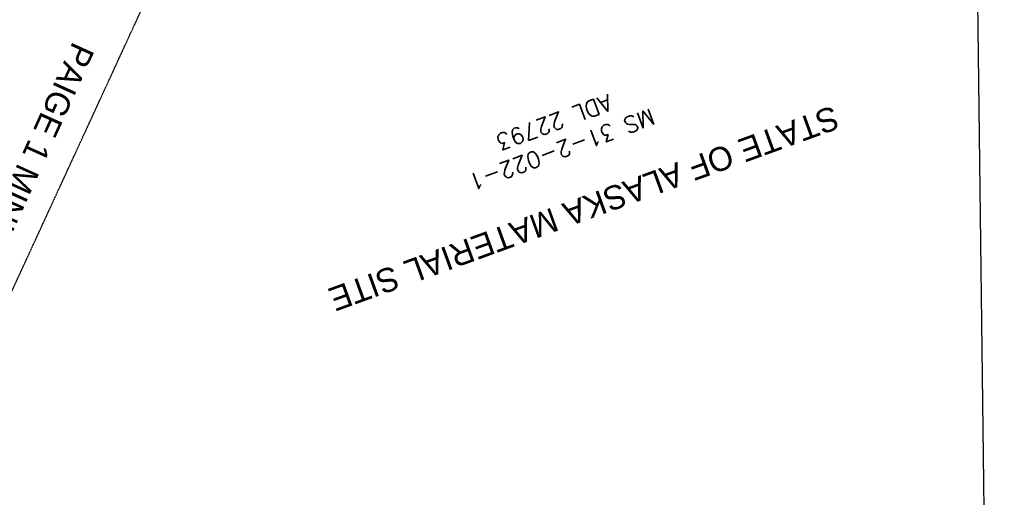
# Model space of a CAD drawing. Extents: x 429357 to 505151, y 227904 to 248592.
# Tile 433 of 656: x 443871 to 444591, y 236219 to 236568. Entities that reach past the tile are written whole.
import ezdxf
from ezdxf.enums import TextEntityAlignment as Align

# ---------------------------------------------------------------- set-up
doc = ezdxf.new("R2010")
doc.units = 0
doc.header["$MEASUREMENT"] = 0
doc.linetypes.add('D25', pattern=[0.375, 0.25, -0.125])
for name, color, linetype in [('V-PROP-LINE-EASE-MINE', 2, 'D25'), ('V-PROP-LINE-EASE-MINE-TEXT', 2, 'D25'), ('V-PROP-LINE-EASE-MS', 2, 'D25'), ('V-RWAY-PATT-NEW ROAD-400', 23, 'Continuous'), ('V-RWAY-PATT-NEW ROAD-COVER', 23, 'Continuous'), ('V-RWAY-PATT-OLD ROAD', 21, 'Continuous'), ('V-RWAY-PATT-RR', 24, 'Continuous'), ('V-RWAY-PATT-RR-COVER', 24, 'Continuous'), ('V-RWAY-PATT-RR-KEY', 24, 'Continuous')]:
    doc.layers.add(name, color=color, linetype=linetype)
doc.styles.add('D175', font='DOTFONT.shx', dxfattribs={"height": 0.175})
doc.styles.add('L120', font='simplex.shx', dxfattribs={"height": 0.12})

msp = doc.modelspace()

# ---------------------------------------------------------------- hatches: boundary and pattern name
at = {"layer": 'V-RWAY-PATT-OLD ROAD'}
h = msp.add_hatch(dxfattribs=at)
h.set_pattern_fill('ANSI31', color=256, scale=100, angle=45)
h.set_pattern_definition([(90, (0, 0), (-12.5, 2.664535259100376e-15), [])])
edge = h.paths.add_edge_path()
edge.add_line((444754.7902537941, 235688.7139485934), (445152.242234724, 235891.9075307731))
edge.add_line((445152.242234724, 235891.9075307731), (444804.834635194, 235935.4961069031))
edge.add_line((444804.834635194, 235935.4961069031), (444618.22951448, 235955.8303361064))
edge.add_arc((443941.3333751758, 237279.8569683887), 1487.022160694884, 267.29236154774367, 297.0779613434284, ccw=False)
edge.add_line((443871.0870157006, 235794.4949400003), (442962.2969302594, 235837.4737690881))
edge.add_line((442962.2969302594, 235837.4737690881), (442857.2417159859, 235844.8373698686))
edge.add_line((442857.2417159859, 235844.8373698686), (442782.7034142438, 235856.4437475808))
edge.add_line((442782.7034142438, 235856.4437475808), (442695.913377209, 235877.424834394))
edge.add_line((442695.913377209, 235877.424834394), (442629.2378515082, 235899.3191366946))
edge.add_line((442629.2378515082, 235899.3191366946), (442556.853763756, 235929.2295156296))
edge.add_line((442556.853763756, 235929.2295156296), (442514.7602990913, 235949.8077847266))
edge.add_line((442514.7602990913, 235949.8077847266), (442495.0814236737, 235960.2897114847))
edge.add_line((442495.0814236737, 235960.2897114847), (442440.3546220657, 235992.5402412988))
edge.add_line((442440.3546220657, 235992.5402412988), (442388.503931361, 236027.6996443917))
edge.add_line((442388.503931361, 236027.6996443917), (442333.5335692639, 236070.5680968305))
edge.add_line((442333.5335692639, 236070.5680968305), (442301.7545508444, 236098.3580085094))
edge.add_line((442301.7545508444, 236098.3580085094), (442240.0489784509, 236159.8259130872))
edge.add_line((442240.0489784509, 236159.8259130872), (442202.8157549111, 236202.7021063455))
edge.add_line((442202.8157549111, 236202.7021063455), (442141.7869390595, 236285.5531705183))
edge.add_line((442141.7869390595, 236285.5531705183), (442110.0769709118, 236336.9418835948))
edge.add_line((442110.0769709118, 236336.9418835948), (442079.7270699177, 236393.8177041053))
edge.add_line((442079.7270699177, 236393.8177041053), (442048.2752310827, 236460.689768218))
edge.add_line((442048.2752310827, 236460.689768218), (441604.9436267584, 237454.6921821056))
edge.add_line((441604.9436267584, 237454.6921821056), (441491.3046447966, 237696.9980128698))
edge.add_line((441491.3046447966, 237696.9980128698), (441412.3231467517, 237846.3385729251))
edge.add_line((441412.3231467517, 237846.3385729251), (441328.0562235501, 237988.4674935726))
edge.add_line((441328.0562235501, 237988.4674935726), (441238.6121246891, 237930.3074923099))
edge.add_line((441238.6121246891, 237930.3074923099), (441324.3246350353, 237781.1410585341))
edge.add_line((441324.3246350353, 237781.1410585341), (441387.0982817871, 237653.632227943))
edge.add_line((441387.0982817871, 237653.632227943), (441430.9992233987, 237551.4581331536))
edge.add_line((441430.9992233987, 237551.4581331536), (441991.4290983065, 236161.0223578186))
edge.add_arc((444602.7808922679, 237213.5553731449), 2815.490000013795, 201.9524216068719, 209.3258199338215)
edge.add_arc((442975.3944529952, 236837.9861106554), 1300.463355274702, 230.4943875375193, 268.7984778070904)
edge.add_line((442948.1250611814, 235537.8086924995), (443856.9152377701, 235494.8298591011))
edge.add_arc((443941.3333830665, 237279.8569318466), 1787.02212456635, 267.292364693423, 297.0779617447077)
at = {"layer": 'V-RWAY-PATT-RR'}
h = msp.add_hatch(dxfattribs=at)
h.set_pattern_fill('DOTS', color=256, scale=2, angle=90)
h.set_pattern_definition([(90, (0, 0), (-12.5, 6.250000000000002), [0, -12.5])])
edge = h.paths.add_edge_path()
edge.add_line((463249.5569567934, 239485.3821469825), (461904.7070020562, 239374.4039449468))
edge.add_arc((462009.4010453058, 238105.7063381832), 1273.009999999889, 94.71740949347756, 114.6678835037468)
edge.add_line((461478.1004505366, 239262.5443294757), (461031.2811906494, 239057.3337984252))
edge.add_arc((460759.9026580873, 239648.2252816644), 650.2300000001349, 271.17661248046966, 294.66788350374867, ccw=False)
edge.add_line((460773.2546879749, 238998.1323835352), (460346.4777835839, 238989.3669624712))
edge.add_arc((460406.6379977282, 236060.2447020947), 2929.739999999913, 91.1766124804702, 111.026612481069)
edge.add_line((459355.4427855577, 238794.904661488), (459131.218265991, 238708.7134183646))
edge.add_arc((458939.5680135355, 239207.2871043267), 534.1400000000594, 256.443279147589, 291.02661248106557, ccw=False)
edge.add_line((458814.3613980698, 238688.0291308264), (458387.2810669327, 238791.0093170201))
edge.add_arc((457932.7290611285, 236905.88725293), 1939.149999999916, 76.4432791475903, 106.7099458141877)
edge.add_line((457375.1715032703, 238763.151986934), (457000.1484570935, 238650.5687186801))
edge.add_arc((456858.6967817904, 239121.7545261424), 491.9599999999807, 259.55994581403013, 286.7099458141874, ccw=False)
edge.add_line((456769.5503367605, 238637.9389074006), (456400.7484175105, 238705.8932659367))
edge.add_arc((456037.151750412, 236732.5813026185), 2006.529999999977, 79.55994581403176, 118.7266124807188)
edge.add_line((455072.7515140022, 238492.1536441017), (454863.0398948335, 238377.2132518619))
edge.add_arc((454394.0018526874, 239232.9848857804), 975.8799999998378, 277.9103045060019, 298.72661248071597, ccw=False)
edge.add_arc((454135.6978361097, 241092.0256720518), 2852.780000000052, 269.1932791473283, 277.9103045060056, ccw=False)
edge.add_line((454095.5322062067, 238239.5284414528), (453403.3836644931, 238249.2744919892))
edge.add_arc((453381.4962838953, 236694.8685809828), 1554.560000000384, 89.19327914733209, 119.9432791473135)
edge.add_line((452605.5494438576, 238041.9258533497), (452483.7873136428, 237971.7870833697))
edge.add_arc((452222.5112140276, 238425.3669575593), 523.4499999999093, 271.9544379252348, 299.9432791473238, ccw=False)
edge.add_line((452240.3633516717, 237902.221467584), (451086.9456391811, 237862.8615339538))
edge.add_arc((451115.1744916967, 237035.633043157), 827.710000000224, 91.9544379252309, 110.8395699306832)
edge.add_line((450820.7145963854, 237809.1944267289), (450693.6046129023, 237760.809394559))
edge.add_arc((450224.5520669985, 238993.0347065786), 1318.480000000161, 281.2229032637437, 290.83956993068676, ccw=False)
edge.add_line((450481.1631621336, 237699.7674270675), (449789.9815760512, 237562.6226414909))
edge.add_arc((450145.3091580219, 235771.8445185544), 1825.689999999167, 101.2229032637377, 111.5229032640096)
edge.add_line((449475.5125713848, 237470.2309612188), (449217.3484181, 237368.4181674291))
edge.add_arc((448647.9650044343, 238812.1894402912), 1551.989999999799, 282.6229032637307, 291.52290326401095, ccw=False)
edge.add_line((448987.1265540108, 237297.7118394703), (448143.3331885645, 237108.7474961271))
edge.add_arc((448499.7872808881, 235517.0525082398), 1631.119999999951, 102.6229032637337, 118.0501507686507)
edge.add_line((447732.7625232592, 236956.5751637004), (447555.3000096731, 236862.0173316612))
edge.add_arc((447294.9304856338, 237350.6688711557), 553.6899999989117, 281.36681743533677, 298.0501507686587, ccw=False)
edge.add_line((447404.057019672, 236807.8392333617), (447179.3068485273, 236762.6570887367))
edge.add_arc((447321.9898558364, 236052.9070186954), 723.9499999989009, 101.3668174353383, 126.716817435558)
edge.add_line((446889.1687771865, 236633.2254798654), (446741.1121535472, 236522.7998569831))
edge.add_arc((446432.1498260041, 236937.0508057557), 516.7799999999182, 277.53388763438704, 306.71681743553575, ccw=False)
edge.add_line((446499.9061748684, 236424.731915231), (446016.0313089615, 236360.7374094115))
edge.add_arc((446189.5670424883, 235048.6000826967), 1323.562999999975, 97.53388763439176, 132.8005543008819)
edge.add_line((445290.2742763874, 236019.7290832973), (444246.4260034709, 235053.0962259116))
edge.add_arc((443521.8880459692, 235835.5108622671), 1066.36199999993, 228.9838876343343, 312.8005543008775, ccw=False)
edge.add_line((442822.0653362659, 235030.91401289), (442755.0557848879, 235089.1976189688))
edge.add_arc((444602.7808922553, 237213.5553731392), 2815.489999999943, 201.9524216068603, 228.9838876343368, ccw=False)
edge.add_line((441991.4290983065, 236161.0223578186), (441430.9992233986, 237551.4581331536))
edge.add_arc((439156.5041961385, 236634.6988076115), 2452.299999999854, 21.95242160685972, 32.48251394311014)
edge.add_line((441225.1550658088, 237951.6873684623), (440654.1831325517, 238848.5376687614))
edge.add_line((440654.1831325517, 238848.5376687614), (440485.4906138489, 238741.1410458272))
edge.add_line((440485.4906138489, 238741.1410458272), (441056.4625471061, 237844.2907455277))
edge.add_arc((439156.5041961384, 236634.6988076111), 2252.322000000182, 27.76665392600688, 32.482513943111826, ccw=False)
edge.add_arc((439156.504196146, 236634.6988076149), 2252.32199999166, 21.952425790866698, 27.766653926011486, ccw=False)
edge.add_line((441245.5206451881, 237476.6992038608), (441805.719503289, 236086.8368777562))
edge.add_arc((444602.5515866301, 237214.1299268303), 3015.46999999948, 201.9524257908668, 228.9791129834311)
edge.add_line((442623.3957599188, 234939.047173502), (442690.6822036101, 234880.5128819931))
edge.add_arc((443521.8243438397, 235835.9288847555), 1266.339999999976, 228.9791129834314, 290.2257014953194)
edge.add_arc((443521.8243438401, 235835.9288847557), 1266.339999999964, 290.2257014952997, 294.2147918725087)
edge.add_arc((443521.8243438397, 235835.9288847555), 1266.339999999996, 294.2147918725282, 312.7856754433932)
edge.add_line((444381.9957204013, 234906.5623270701), (444602.2903960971, 235110.4551537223))
edge.add_line((444602.2903960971, 235110.4551537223), (445223.2806271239, 235685.210095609))
edge.add_line((445223.2806271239, 235685.210095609), (445300.9499702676, 235757.0966351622))
edge.add_line((445300.9499702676, 235757.0966351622), (445415.1598807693, 235862.8031458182))
edge.add_line((445415.1598807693, 235862.8031458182), (445426.535522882, 235873.3318243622))
edge.add_arc((446189.7224646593, 235048.7514671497), 1123.560000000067, 97.51900877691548, 132.7856754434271, ccw=False)
edge.add_line((446042.6988944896, 236162.6505395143), (446284.5677246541, 236194.574813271))
edge.add_line((446284.5677246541, 236194.574813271), (446525.9442485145, 236226.4341075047))
edge.add_line((446525.9442485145, 236226.4341075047), (446587.0863805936, 236237.216423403))
edge.add_line((446587.0863805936, 236237.216423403), (446647.0660920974, 236253.249291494))
edge.add_arc((446432.1499209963, 236937.0508766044), 716.7800000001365, 287.4477299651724, 306.7168174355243)
edge.add_line((446860.6843401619, 236362.4798888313), (447008.7408688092, 236472.9054408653))
edge.add_arc((447321.989855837, 236052.9070186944), 523.9499999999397, 101.36681743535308, 126.71681743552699, ccw=False)
edge.add_line((447218.7247661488, 236566.5799922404), (447371.5301967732, 236597.2988879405))
edge.add_line((447371.5301967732, 236597.2988879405), (447443.4806873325, 236611.7632928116))
edge.add_line((447443.4806873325, 236611.7632928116), (447587.8170744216, 236656.2146867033))
edge.add_arc((447294.9441192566, 237350.630811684), 753.6500000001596, 292.8677919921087, 298.0501507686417)
edge.add_line((447649.343678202, 236685.5073080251), (447826.8113679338, 236780.0678980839))
edge.add_arc((448499.7872808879, 235517.0525082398), 1431.119999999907, 102.62290326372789, 118.0501507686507, ccw=False)
edge.add_line((448187.0398554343, 236913.5815993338), (448576.1928055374, 237000.7309355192))
edge.add_line((448576.1928055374, 237000.7309355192), (448886.9053762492, 237070.3138444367))
edge.add_line((448886.9053762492, 237070.3138444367), (449030.8332208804, 237102.5459426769))
edge.add_arc((448647.9650044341, 238812.1894402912), 1751.989999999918, 282.6229032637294, 291.5229032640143)
edge.add_line((449290.7230421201, 237182.363969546), (449548.8871954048, 237284.1767633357))
edge.add_arc((450145.309158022, 235771.8445185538), 1625.689999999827, 101.22290326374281, 111.52290326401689, ccw=False)
edge.add_line((449828.9068680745, 237366.4471546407), (450520.088454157, 237503.5919402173))
edge.add_arc((450224.5520669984, 238993.0347065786), 1518.480000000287, 281.222903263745, 290.8395699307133)
edge.add_line((450764.7551113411, 237573.893353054), (450891.8650948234, 237622.2783852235))
edge.add_arc((451115.174491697, 237035.6330431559), 627.710000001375, 91.9544379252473, 110.83956993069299, ccw=False)
edge.add_line((451093.7665915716, 237662.9778812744), (452220.4698538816, 237701.4261946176))
edge.add_line((452220.4698538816, 237701.4261946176), (452345.163784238, 237712.3899246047))
edge.add_line((452345.163784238, 237712.3899246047), (452440.8698575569, 237735.6573046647))
edge.add_arc((452222.5112140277, 238425.3669575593), 723.4499999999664, 287.5675279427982, 299.9432791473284)
edge.add_line((452583.6157975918, 237798.4830909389), (452705.3779278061, 237868.6218609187))
edge.add_arc((453381.4962838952, 236694.8685809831), 1354.560000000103, 89.19327914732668, 119.9432791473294, ccw=False)
edge.add_line((453400.5677705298, 238049.2943161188), (454092.7163122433, 238039.5482655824))
edge.add_arc((454135.6978361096, 241092.0256720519), 3052.780000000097, 269.1932791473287, 277.9103045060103)
edge.add_arc((454394.0018526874, 239232.9848857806), 1175.880000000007, 277.9103045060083, 298.7266124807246)
edge.add_line((454959.1660665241, 238201.8286484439), (455168.8776856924, 238316.7690406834))
edge.add_arc((456037.151750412, 236732.5813026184), 1806.530000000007, 79.55994581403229, 118.72661248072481, ccw=False)
edge.add_line((456364.5070787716, 238509.2042592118), (456733.3089980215, 238441.2499006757))
edge.add_arc((456858.6967817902, 239121.7545261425), 691.9600000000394, 259.5599458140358, 286.7099458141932)
edge.add_line((457057.6538133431, 238459.014199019), (457432.67685952, 238571.5974672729))
edge.add_arc((457932.7290611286, 236905.8872529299), 1739.150000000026, 76.44327914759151, 106.70994581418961, ccw=False)
edge.add_line((458340.3994945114, 238596.5816488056), (458767.4798256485, 238493.6014626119))
edge.add_arc((458939.5680135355, 239207.2871043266), 734.1399999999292, 256.44327914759, 291.0266124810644)
edge.add_line((459202.978573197, 238522.0306438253), (459427.2030927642, 238608.2218869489))
edge.add_arc((460406.6379977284, 236060.2447020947), 2729.739999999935, 91.17661248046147, 111.0266124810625, ccw=False)
edge.add_line((460350.584647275, 238789.4091327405), (460777.3615516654, 238798.1745538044))
edge.add_line((460777.3615516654, 238798.1745538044), (460905.1735372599, 238810.4977456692))
edge.add_line((460905.1735372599, 238810.4977456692), (460994.2399259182, 238830.9266227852))
edge.add_line((460994.2399259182, 238830.9266227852), (461084.0813343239, 238862.2232213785))
edge.add_line((461084.0813343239, 238862.2232213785), (461241.004304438, 238933.5688581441))
edge.add_line((461241.004304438, 238933.5688581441), (461561.5720013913, 239080.7958763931))
edge.add_arc((462009.4010453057, 238105.7063381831), 1073.009999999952, 94.71740949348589, 114.66788350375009, ccw=False)
edge.add_line((461921.1552692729, 239175.0814562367), (462039.9068161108, 239184.8809384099))
edge.add_line((462039.9068161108, 239184.8809384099), (462395.6163005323, 239214.2343981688))
edge.add_line((462395.6163005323, 239214.2343981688), (463072.2936633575, 239270.0744097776))
edge.add_line((463072.2936633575, 239270.0744097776), (463303.6536176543, 239289.6477164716))
edge.add_line((463303.6536176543, 239289.6477164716), (463249.5569567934, 239485.3821469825))

# ---------------------------------------------------------------- linework, layer by layer
at = {"layer": 'V-PROP-LINE-EASE-MINE'}
msp.add_line((443814.8888, 236260.0015), (444365.4959693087, 237455.461448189), dxfattribs=at)
at = {"layer": 'V-PROP-LINE-EASE-MS', "flags": 128}
msp.add_lwpolyline([(443260.5022057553, 235823.3709374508), (443245.2942167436, 237042.3433947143), (444565.2288896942, 237055.4742141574), (444579.1884103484, 235936.5863845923)], dxfattribs=at)

# ---------------------------------------------------------------- texts
at = {"layer": 'V-PROP-LINE-EASE-MS', "style": 'L120'}
msp.add_text('ADL 22793', height=12, rotation=200.1375697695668, dxfattribs=at).set_placement((444261.6691227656, 236492.9632657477), align=Align.MIDDLE_CENTER)

# ---------------------------------------------------------------- next in the draw order: texts
at = {"layer": 'V-PROP-LINE-EASE-MINE-TEXT', "insert": (443864.4171088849, 236430.6322076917), "char_height": 17.5, "width": 311.1794782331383, "attachment_point": 5, "rotation": 245.66498260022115, "style": 'D175', "bg_fill": 3, "box_fill_scale": 1.5, "bg_fill_color": 256, "bg_fill_transparency": 0}
msp.add_mtext('PAIGE 1 MINING CLAIM', dxfattribs=at)
at = {"layer": 'V-PROP-LINE-EASE-MS', "insert": (444283.5086348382, 236430.1582496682), "char_height": 17.5, "width": 448.6846067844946, "attachment_point": 5, "rotation": 199.98624094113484, "style": 'D175', "bg_fill": 3, "box_fill_scale": 1.5, "bg_fill_color": 256, "bg_fill_transparency": 0}
msp.add_mtext('STATE OF ALASKA MATERIAL SITE', dxfattribs=at)

# ---------------------------------------------------------------- next in the draw order: hatches: boundary and pattern name
at = {"layer": 'V-RWAY-PATT-NEW ROAD-400'}
h = msp.add_hatch(dxfattribs=at)
h.set_pattern_fill('ANSI31', color=256, scale=400, angle=50)
h.set_pattern_definition([(95, (0, 0), (-49.80973490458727, -4.3577871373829), [])])
edge = h.paths.add_edge_path()
edge.add_line((444754.7902537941, 235688.7139485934), (445152.242234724, 235891.9075307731))
edge.add_line((445152.242234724, 235891.9075307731), (444804.834635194, 235935.4961069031))
edge.add_line((444804.834635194, 235935.4961069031), (444618.22951448, 235955.8303361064))
edge.add_arc((443941.3333751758, 237279.8569683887), 1487.022160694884, 267.29236154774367, 297.0779613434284, ccw=False)
edge.add_line((443871.0870157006, 235794.4949400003), (442962.2969302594, 235837.4737690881))
edge.add_line((442962.2969302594, 235837.4737690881), (442858.4905107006, 235847.5377895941))
edge.add_line((442858.4905107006, 235847.5377895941), (442782.2923647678, 235861.6184170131))
edge.add_line((442782.2923647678, 235861.6184170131), (442699.1520910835, 235883.7495124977))
edge.add_line((442699.1520910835, 235883.7495124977), (442630.8484261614, 235907.5383003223))
edge.add_line((442630.8484261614, 235907.5383003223), (442563.9286095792, 235936.1352401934))
edge.add_line((442563.9286095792, 235936.1352401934), (442532.6556501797, 235951.4266071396))
edge.add_line((442532.6556501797, 235951.4266071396), (442512.6865152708, 235961.8717509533))
edge.add_line((442512.6865152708, 235961.8717509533), (442445.8126106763, 236000.9896755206))
edge.add_line((442445.8126106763, 236000.9896755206), (442388.9329959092, 236039.7831138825))
edge.add_line((442388.9329959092, 236039.7831138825), (442346.2858197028, 236072.6535520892))
edge.add_line((442346.2858197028, 236072.6535520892), (442306.8815892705, 236106.2952772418))
edge.add_line((442306.8815892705, 236106.2952772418), (442256.158681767, 236154.9389523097))
edge.add_line((442256.158681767, 236154.9389523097), (442207.6928551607, 236208.1272666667))
edge.add_line((442207.6928551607, 236208.1272666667), (442149.9818911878, 236282.4329748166))
edge.add_line((442149.9818911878, 236282.4329748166), (442115.8715524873, 236333.7515104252))
edge.add_line((442115.8715524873, 236333.7515104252), (442081.6223245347, 236392.8673278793))
edge.add_line((442081.6223245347, 236392.8673278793), (442048.2752310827, 236460.689768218))
edge.add_line((442048.2752310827, 236460.689768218), (441550.9097378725, 237570.8887739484))
edge.add_line((441550.9097378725, 237570.8887739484), (441491.3046447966, 237696.9980128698))
edge.add_line((441491.3046447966, 237696.9980128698), (441412.3231467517, 237846.3385729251))
edge.add_line((441412.3231467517, 237846.3385729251), (441328.0562235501, 237988.4674935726))
edge.add_line((441328.0562235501, 237988.4674935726), (441238.6121246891, 237930.3074923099))
edge.add_line((441238.6121246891, 237930.3074923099), (441324.3246350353, 237781.1410585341))
edge.add_line((441324.3246350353, 237781.1410585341), (441387.0982817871, 237653.632227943))
edge.add_line((441387.0982817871, 237653.632227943), (441430.9992233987, 237551.4581331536))
edge.add_line((441430.9992233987, 237551.4581331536), (441991.4290983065, 236161.0223578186))
edge.add_arc((444602.7808922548, 237213.5553731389), 2815.489999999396, 201.9524216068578, 208.7773178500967)
edge.add_arc((443012.1926327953, 236892.5215852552), 1356.22700000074, 229.7006958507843, 267.2923646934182)
edge.add_line((442948.1250611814, 235537.8086924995), (443856.9152377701, 235494.8298591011))
edge.add_arc((443941.3333830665, 237279.8569318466), 1787.02212456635, 267.292364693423, 297.0779617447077)
at = {"layer": 'V-RWAY-PATT-NEW ROAD-COVER'}
h = msp.add_hatch(dxfattribs=at)
h.set_pattern_fill('ANSI31', color=256, scale=700, angle=50)
h.set_pattern_definition([(95, (0, 0), (-87.16703608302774, -7.626127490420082), [])])
edge = h.paths.add_edge_path()
edge.add_line((444754.7902537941, 235688.7139485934), (445152.242234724, 235891.9075307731))
edge.add_line((445152.242234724, 235891.9075307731), (444804.834635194, 235935.4961069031))
edge.add_line((444804.834635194, 235935.4961069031), (444618.22951448, 235955.8303361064))
edge.add_arc((443941.3333751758, 237279.8569683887), 1487.022160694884, 267.29236154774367, 297.0779613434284, ccw=False)
edge.add_line((443871.0870157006, 235794.4949400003), (442962.2969302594, 235837.4737690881))
edge.add_line((442962.2969302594, 235837.4737690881), (442858.4905107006, 235847.5377895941))
edge.add_line((442858.4905107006, 235847.5377895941), (442782.2923647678, 235861.6184170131))
edge.add_line((442782.2923647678, 235861.6184170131), (442699.1520910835, 235883.7495124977))
edge.add_line((442699.1520910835, 235883.7495124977), (442630.8484261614, 235907.5383003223))
edge.add_line((442630.8484261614, 235907.5383003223), (442563.9286095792, 235936.1352401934))
edge.add_line((442563.9286095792, 235936.1352401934), (442532.6556501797, 235951.4266071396))
edge.add_line((442532.6556501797, 235951.4266071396), (442512.6865152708, 235961.8717509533))
edge.add_line((442512.6865152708, 235961.8717509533), (442445.8126106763, 236000.9896755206))
edge.add_line((442445.8126106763, 236000.9896755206), (442388.9329959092, 236039.7831138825))
edge.add_line((442388.9329959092, 236039.7831138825), (442346.2858197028, 236072.6535520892))
edge.add_line((442346.2858197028, 236072.6535520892), (442306.8815892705, 236106.2952772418))
edge.add_line((442306.8815892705, 236106.2952772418), (442256.158681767, 236154.9389523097))
edge.add_line((442256.158681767, 236154.9389523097), (442207.6928551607, 236208.1272666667))
edge.add_line((442207.6928551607, 236208.1272666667), (442149.9818911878, 236282.4329748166))
edge.add_line((442149.9818911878, 236282.4329748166), (442115.8715524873, 236333.7515104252))
edge.add_line((442115.8715524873, 236333.7515104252), (442081.6223245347, 236392.8673278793))
edge.add_line((442081.6223245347, 236392.8673278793), (442048.2752310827, 236460.689768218))
edge.add_line((442048.2752310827, 236460.689768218), (441550.9097378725, 237570.8887739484))
edge.add_line((441550.9097378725, 237570.8887739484), (441491.3046447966, 237696.9980128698))
edge.add_line((441491.3046447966, 237696.9980128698), (441412.3231467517, 237846.3385729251))
edge.add_line((441412.3231467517, 237846.3385729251), (441328.0562235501, 237988.4674935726))
edge.add_line((441328.0562235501, 237988.4674935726), (441238.6121246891, 237930.3074923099))
edge.add_line((441238.6121246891, 237930.3074923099), (441324.3246350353, 237781.1410585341))
edge.add_line((441324.3246350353, 237781.1410585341), (441387.0982817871, 237653.632227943))
edge.add_line((441387.0982817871, 237653.632227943), (441430.9992233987, 237551.4581331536))
edge.add_line((441430.9992233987, 237551.4581331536), (441991.4290983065, 236161.0223578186))
edge.add_arc((444602.7808922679, 237213.5553731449), 2815.490000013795, 201.9524216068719, 209.3258199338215)
edge.add_arc((443034.8987457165, 236998.3860833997), 1463.152755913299, 232.6928418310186, 266.6000235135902)
edge.add_line((442948.1250611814, 235537.8086924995), (443856.9152377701, 235494.8298591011))
edge.add_arc((443941.3333830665, 237279.8569318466), 1787.02212456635, 267.292364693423, 297.0779617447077)
at = {"layer": 'V-RWAY-PATT-RR-COVER'}
h = msp.add_hatch(dxfattribs=at)
h.set_pattern_fill('DOTS', color=256, scale=10, angle=90)
h.set_pattern_definition([(90, (0, 0), (-62.5, 31.25000000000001), [0, -62.5])])
h.paths.add_polyline_path([(463249.5569567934, 239485.3821469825), (461904.7070020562, 239374.4039449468, 0.08727091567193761), (461478.1004505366, 239262.5443294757), (461031.2811906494, 239057.3337984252, -0.1028604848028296), (460773.2546879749, 238998.1323835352), (460346.4777835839, 238989.3669624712, 0.08682919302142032), (459355.4427855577, 238794.904661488), (459131.218265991, 238708.7134183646, -0.152054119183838), (458814.3613980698, 238688.0291308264), (458387.2810669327, 238791.0093170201, 0.1328363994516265), (457375.1715032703, 238763.151986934), (457000.1484570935, 238650.5687186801, -0.1190215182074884), (456769.5503367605, 238637.9389074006), (456400.7484175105, 238705.8932659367, 0.172580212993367), (455072.7515140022, 238492.1536441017), (454863.0398948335, 238377.2132518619, -0.09107887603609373), (454528.3050780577, 238266.3906492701, -0.03805355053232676), (454095.5322062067, 238239.5284414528), (453403.3836644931, 238249.2744919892, 0.1349831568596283), (452605.5494438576, 238041.9258533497), (452483.7873136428, 237971.7870833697, -0.122735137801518), (452240.3633516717, 237902.221467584), (451086.9456391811, 237862.8615339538, 0.08258894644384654), (450820.7145963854, 237809.1944267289), (450693.6046129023, 237760.809394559, -0.04198526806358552), (450481.1631621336, 237699.7674270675), (449789.9815760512, 237562.6226414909, 0.04497251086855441), (449475.5125713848, 237470.2309612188), (449217.3484181, 237368.4181674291, -0.03885310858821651), (448987.1265540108, 237297.7118394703), (448143.3331885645, 237108.7474961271, 0.06741592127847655), (447732.7625232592, 236956.5751637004), (447555.3000096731, 236862.0173316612, -0.07292362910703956), (447404.057019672, 236807.8392333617), (447179.3068485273, 236762.6570887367, 0.1110635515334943), (446889.1687771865, 236633.2254798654), (446741.1121535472, 236522.7998569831, -0.1280272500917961), (446499.9061748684, 236424.731915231), (446016.0313089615, 236360.7374094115, 0.1551060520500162), (445290.2742763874, 236019.7290832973), (444246.4260034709, 235053.0962259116, -0.3829465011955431), (442822.0653362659, 235030.91401289), (442755.0557848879, 235089.1976189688, -0.1184970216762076), (441991.4290983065, 236161.0223578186), (441430.9992233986, 237551.4581331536, 0.04597855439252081), (441225.1550658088, 237951.6873684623), (440654.1831325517, 238848.5376687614), (440485.4906138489, 238741.1410458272), (441056.4625471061, 237844.2907455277, -0.02057972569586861), (441149.4764122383, 237683.991968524, -0.02537480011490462), (441245.5206451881, 237476.6992038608), (441805.719503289, 236086.8368777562, 0.118475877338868), (442623.3957599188, 234939.047173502), (442690.6822036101, 234880.5128819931, 0.2737875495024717), (443959.6223315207, 234647.673896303, 0.01740744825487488), (444041.224457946, 234681.0087502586, 0.08120858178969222), (444381.9957204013, 234906.5623270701), (444602.2903960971, 235110.4551537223), (445223.2806271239, 235685.210095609), (445415.1598807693, 235862.8031458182), (445426.535522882, 235873.3318243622, -0.1551060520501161), (446042.6988944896, 236162.6505395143), (446284.5677246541, 236194.574813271), (446525.9442485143, 236226.4341075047, 0.04334934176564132), (446647.0660920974, 236253.249291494, 0.08427593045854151), (446860.6843401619, 236362.4798888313), (447008.7408688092, 236472.9054408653, -0.1110635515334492), (447218.7247661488, 236566.5799922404), (447371.5301967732, 236597.2988879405), (447443.480687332, 236611.7632928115, 0.05022463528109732), (447587.8170744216, 236656.2146867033, 0.02261616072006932), (447649.343678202, 236685.5073080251), (447826.8113679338, 236780.0678980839, -0.067415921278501), (448187.0398554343, 236913.5815993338), (448576.1928055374, 237000.7309355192), (448886.9053762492, 237070.3138444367), (449030.8332208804, 237102.5459426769, 0.03885310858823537), (449290.7230421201, 237182.363969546), (449548.8871954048, 237284.1767633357, -0.04497251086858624), (449828.9068680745, 237366.4471546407), (450520.088454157, 237503.5919402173, 0.04198526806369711), (450764.7551113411, 237573.893353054), (450891.8650948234, 237622.2783852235, -0.08258894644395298), (451093.7665915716, 237662.9778812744), (452220.4698538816, 237701.4261946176), (452247.1843040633, 237702.3378149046, 0.06823054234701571), (452440.8698575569, 237735.6573046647, 0.05405194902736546), (452583.6157975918, 237798.4830909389), (452705.3779278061, 237868.6218609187, -0.1349831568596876), (453400.5677705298, 238049.2943161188), (454092.7163122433, 238039.5482655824, 0.03805355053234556), (454555.8296149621, 238068.2937036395, 0.09107887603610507), (454959.1660665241, 238201.8286484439), (455168.8776856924, 238316.7690406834, -0.1725802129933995), (456364.5070787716, 238509.2042592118), (456733.3089980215, 238441.2499006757, 0.1190215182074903), (457057.6538133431, 238459.014199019), (457432.67685952, 238571.5974672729, -0.1328363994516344), (458340.3994945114, 238596.5816488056), (458767.4798256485, 238493.6014626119, 0.1520541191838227), (459202.978573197, 238522.0306438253), (459427.2030927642, 238608.2218869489, -0.08682919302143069), (460350.584647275, 238789.4091327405), (460777.3615516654, 238798.1745538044, 0.1028604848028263), (461114.7527415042, 238875.5853453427), (461241.004304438, 238933.5688581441), (461561.5720013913, 239080.7958763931, -0.08727091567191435), (461921.1552692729, 239175.0814562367), (462039.9068161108, 239184.8809384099), (462395.6163005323, 239214.2343981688), (463072.2936633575, 239270.0744097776), (463266.0052240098, 239286.0596582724, 0.006341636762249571), (463303.6536176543, 239289.6477164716)])
at = {"layer": 'V-RWAY-PATT-RR-KEY'}
h = msp.add_hatch(dxfattribs=at)
h.set_pattern_fill('DOTS', color=256, scale=5, angle=90)
h.set_pattern_definition([(90, (0, 0), (-31.25, 15.625), [0, -31.25])])
h.paths.add_polyline_path([(463249.5569567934, 239485.3821469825), (461904.7070020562, 239374.4039449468, 0.08727091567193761), (461478.1004505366, 239262.5443294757), (461031.2811906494, 239057.3337984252, -0.1028604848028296), (460773.2546879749, 238998.1323835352), (460346.4777835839, 238989.3669624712, 0.08682919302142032), (459355.4427855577, 238794.904661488), (459131.218265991, 238708.7134183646, -0.152054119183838), (458814.3613980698, 238688.0291308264), (458387.2810669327, 238791.0093170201, 0.1328363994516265), (457375.1715032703, 238763.151986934), (457000.1484570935, 238650.5687186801, -0.1190215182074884), (456769.5503367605, 238637.9389074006), (456400.7484175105, 238705.8932659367, 0.172580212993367), (455072.7515140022, 238492.1536441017), (454863.0398948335, 238377.2132518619, -0.09107887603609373), (454528.3050780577, 238266.3906492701, -0.03805355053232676), (454095.5322062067, 238239.5284414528), (453403.3836644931, 238249.2744919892, 0.1349831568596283), (452605.5494438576, 238041.9258533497), (452483.7873136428, 237971.7870833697, -0.122735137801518), (452240.3633516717, 237902.221467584), (451086.9456391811, 237862.8615339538, 0.08258894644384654), (450820.7145963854, 237809.1944267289), (450693.6046129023, 237760.809394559, -0.04198526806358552), (450481.1631621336, 237699.7674270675), (449789.9815760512, 237562.6226414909, 0.04497251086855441), (449475.5125713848, 237470.2309612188), (449217.3484181, 237368.4181674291, -0.03885310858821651), (448987.1265540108, 237297.7118394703), (448143.3331885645, 237108.7474961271, 0.06741592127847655), (447732.7625232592, 236956.5751637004), (447555.3000096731, 236862.0173316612, -0.07292362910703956), (447404.057019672, 236807.8392333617), (447179.3068485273, 236762.6570887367, 0.1110635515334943), (446889.1687771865, 236633.2254798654), (446741.1121535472, 236522.7998569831, -0.1280272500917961), (446499.9061748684, 236424.731915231), (446016.0313089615, 236360.7374094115, 0.1551060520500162), (445290.2742763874, 236019.7290832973), (444246.4260034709, 235053.0962259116, -0.3829465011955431), (442822.0653362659, 235030.91401289), (442755.0557848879, 235089.1976189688, -0.1184970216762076), (441991.4290983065, 236161.0223578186), (441430.9992233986, 237551.4581331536, 0.04597855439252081), (441225.1550658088, 237951.6873684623), (440654.1831325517, 238848.5376687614), (440485.4906138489, 238741.1410458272), (441056.4625471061, 237844.2907455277, -0.02057972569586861), (441149.4764122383, 237683.991968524, -0.02537480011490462), (441245.5206451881, 237476.6992038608), (441805.719503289, 236086.8368777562, 0.118475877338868), (442623.3957599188, 234939.047173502), (442690.6822036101, 234880.5128819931, 0.2737875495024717), (443959.6223315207, 234647.673896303, 0.01740744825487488), (444041.224457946, 234681.0087502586, 0.08120858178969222), (444381.9957204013, 234906.5623270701), (444602.2903960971, 235110.4551537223), (445223.2806271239, 235685.210095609), (445415.1598807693, 235862.8031458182), (445426.535522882, 235873.3318243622, -0.1551060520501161), (446042.6988944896, 236162.6505395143), (446284.5677246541, 236194.574813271), (446525.9442485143, 236226.4341075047, 0.04334934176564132), (446647.0660920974, 236253.249291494, 0.08427593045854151), (446860.6843401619, 236362.4798888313), (447008.7408688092, 236472.9054408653, -0.1110635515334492), (447218.7247661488, 236566.5799922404), (447371.5301967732, 236597.2988879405), (447443.480687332, 236611.7632928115, 0.05022463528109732), (447587.8170744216, 236656.2146867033, 0.02261616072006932), (447649.343678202, 236685.5073080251), (447826.8113679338, 236780.0678980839, -0.067415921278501), (448187.0398554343, 236913.5815993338), (448576.1928055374, 237000.7309355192), (448886.9053762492, 237070.3138444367), (449030.8332208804, 237102.5459426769, 0.03885310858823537), (449290.7230421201, 237182.363969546), (449548.8871954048, 237284.1767633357, -0.04497251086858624), (449828.9068680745, 237366.4471546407), (450520.088454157, 237503.5919402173, 0.04198526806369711), (450764.7551113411, 237573.893353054), (450891.8650948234, 237622.2783852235, -0.08258894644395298), (451093.7665915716, 237662.9778812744), (452220.4698538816, 237701.4261946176), (452247.1843040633, 237702.3378149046, 0.06823054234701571), (452440.8698575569, 237735.6573046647, 0.05405194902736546), (452583.6157975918, 237798.4830909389), (452705.3779278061, 237868.6218609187, -0.1349831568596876), (453400.5677705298, 238049.2943161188), (454092.7163122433, 238039.5482655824, 0.03805355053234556), (454555.8296149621, 238068.2937036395, 0.09107887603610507), (454959.1660665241, 238201.8286484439), (455168.8776856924, 238316.7690406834, -0.1725802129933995), (456364.5070787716, 238509.2042592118), (456733.3089980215, 238441.2499006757, 0.1190215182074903), (457057.6538133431, 238459.014199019), (457432.67685952, 238571.5974672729, -0.1328363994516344), (458340.3994945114, 238596.5816488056), (458767.4798256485, 238493.6014626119, 0.1520541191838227), (459202.978573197, 238522.0306438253), (459427.2030927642, 238608.2218869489, -0.08682919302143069), (460350.584647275, 238789.4091327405), (460777.3615516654, 238798.1745538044, 0.1028604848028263), (461114.7527415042, 238875.5853453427), (461241.004304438, 238933.5688581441), (461561.5720013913, 239080.7958763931, -0.08727091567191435), (461921.1552692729, 239175.0814562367), (462039.9068161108, 239184.8809384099), (462395.6163005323, 239214.2343981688), (463072.2936633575, 239270.0744097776), (463266.0052240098, 239286.0596582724, 0.006341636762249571), (463303.6536176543, 239289.6477164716)])

# ---------------------------------------------------------------- next in the draw order: texts
at = {"layer": 'V-PROP-LINE-EASE-MS', "style": 'L120'}
msp.add_text('MS 31-2-022-1', height=12, rotation=200.1375697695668, dxfattribs=at).set_placement((444267.3517751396, 236473.1873327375), align=Align.MIDDLE_CENTER)

doc.saveas('drawing.dxf')
